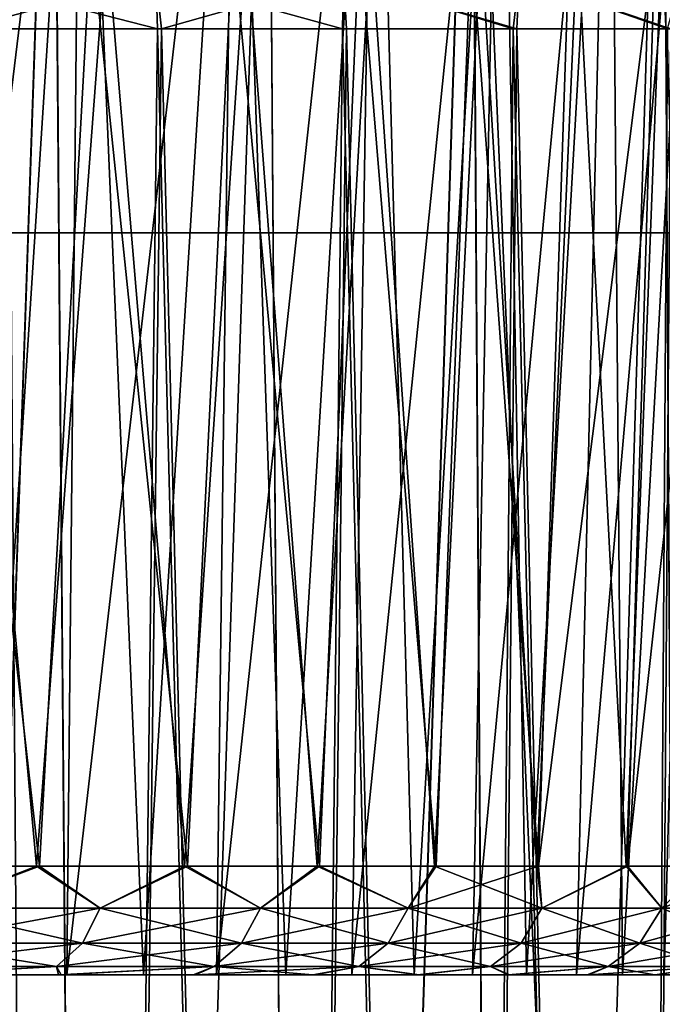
# Model space of a CAD drawing. Header units: millimetres. Extents: x -44.7 to 52.5, y -25.6 to 0.
# Tile 299 of 440: x 10.6 to 13.5, y -6.6 to -2.3. Entities that reach past the tile are written whole.
import ezdxf

# ---------------------------------------------------------------- set-up
doc = ezdxf.new("R2010")
doc.units = ezdxf.units.MM
doc.header["$LTSCALE"] = 65.185185
for name, color, linetype in [('129', 7, 'CONTINUOUS'), ('131', 7, 'CONTINUOUS'), ('132', 7, 'CONTINUOUS'), ('133', 7, 'CONTINUOUS'), ('134', 7, 'CONTINUOUS'), ('181', 7, 'CONTINUOUS'), ('182', 7, 'CONTINUOUS'), ('364', 7, 'CONTINUOUS'), ('379', 7, 'CONTINUOUS'), ('50', 7, 'CONTINUOUS'), ('51', 7, 'CONTINUOUS'), ('55', 7, 'CONTINUOUS'), ('551', 7, 'CONTINUOUS'), ('556', 7, 'CONTINUOUS'), ('61', 7, 'CONTINUOUS'), ('67', 7, 'CONTINUOUS'), ('74', 7, 'CONTINUOUS')]:
    doc.layers.add(name, color=color, linetype=linetype)

msp = doc.modelspace()

# ---------------------------------------------------------------- linework, layer by layer
at = {"layer": '129', "linetype": 'Continuous'}
for points in [[(9.7282, -6.5, 10.4806), (10.1133, -6.5, 10.1099), (10.8013, -6.5, 10.1424), (9.7282, -6.5, 10.4806)], [(10.1291, -6.5, 10.8138), (9.7282, -6.5, 10.4806), (10.8013, -6.5, 10.1424), (10.1291, -6.5, 10.8138)], [(10.1133, -6.5, -10.1099), (9.7282, -6.5, -10.4806), (10.8134, -6.5, -10.1296), (10.1133, -6.5, -10.1099)], [(10.8134, -6.5, -10.1296), (9.7282, -6.5, -10.4806), (10.143, -6.5, -10.8009), (10.8134, -6.5, -10.1296)], [(10.1133, -6.5, 10.1099), (10.4833, -6.5, 9.7259), (10.8013, -6.5, 10.1424), (10.1133, -6.5, 10.1099)], [(10.4833, -6.5, -9.7259), (10.1133, -6.5, -10.1099), (11.4117, -6.5, -9.4513), (10.4833, -6.5, -9.7259)], [(11.4117, -6.5, -9.4513), (10.1133, -6.5, -10.1099), (10.8134, -6.5, -10.1296), (11.4117, -6.5, -9.4513)], [(10.4833, -6.5, 9.7259), (10.8391, -6.5, 9.3277), (11.4014, -6.5, 9.4638), (10.4833, -6.5, 9.7259)], [(10.8013, -6.5, 10.1424), (10.4833, -6.5, 9.7259), (11.4014, -6.5, 9.4638), (10.8013, -6.5, 10.1424)], [(10.8391, -6.5, -9.3277), (10.4833, -6.5, -9.7259), (11.4117, -6.5, -9.4513), (10.8391, -6.5, -9.3277)], [(10.8391, -6.5, 9.3277), (11.1798, -6.5, 8.9164), (11.4014, -6.5, 9.4638), (10.8391, -6.5, 9.3277)], [(11.1798, -6.5, -8.9164), (10.8391, -6.5, -9.3277), (11.9416, -6.5, -8.7705), (11.1798, -6.5, -8.9164)], [(11.9416, -6.5, -8.7705), (10.8391, -6.5, -9.3277), (11.4117, -6.5, -9.4513), (11.9416, -6.5, -8.7705)], [(11.1798, -6.5, 8.9164), (11.5046, -6.5, 8.4933), (11.9329, -6.5, 8.7824), (11.1798, -6.5, 8.9164)], [(11.4014, -6.5, 9.4638), (11.1798, -6.5, 8.9164), (11.9329, -6.5, 8.7824), (11.4014, -6.5, 9.4638)], [(11.5046, -6.5, -8.4933), (11.1798, -6.5, -8.9164), (11.9416, -6.5, -8.7705), (11.5046, -6.5, -8.4933)], [(11.5046, -6.5, 8.4933), (11.8134, -6.5, 8.0578), (12.3989, -6.5, 8.1141), (11.5046, -6.5, 8.4933)], [(11.9329, -6.5, 8.7824), (11.5046, -6.5, 8.4933), (12.3989, -6.5, 8.1141), (11.9329, -6.5, 8.7824)], [(11.8134, -6.5, -8.0578), (11.5046, -6.5, -8.4933), (12.4062, -6.5, -8.103), (11.8134, -6.5, -8.0578)], [(12.4062, -6.5, -8.103), (11.5046, -6.5, -8.4933), (11.9416, -6.5, -8.7705), (12.4062, -6.5, -8.103)], [(11.8134, -6.5, 8.0578), (12.1072, -6.5, 7.6088), (12.3989, -6.5, 8.1141), (11.8134, -6.5, 8.0578)], [(12.1072, -6.5, -7.6088), (11.8134, -6.5, -8.0578), (12.8087, -6.5, -7.4473), (12.1072, -6.5, -7.6088)], [(12.8087, -6.5, -7.4473), (11.8134, -6.5, -8.0578), (12.4062, -6.5, -8.103), (12.8087, -6.5, -7.4473)], [(12.1072, -6.5, 7.6088), (12.3845, -6.5, 7.1487), (12.8027, -6.5, 7.4575), (12.1072, -6.5, 7.6088)], [(12.3989, -6.5, 8.1141), (12.1072, -6.5, 7.6088), (12.8027, -6.5, 7.4575), (12.3989, -6.5, 8.1141)], [(12.3845, -6.5, -7.1487), (12.1072, -6.5, -7.6088), (12.8087, -6.5, -7.4473), (12.3845, -6.5, -7.1487)], [(12.3845, -6.5, 7.1487), (12.6438, -6.5, 6.6799), (13.1547, -6.5, 6.8213), (12.3845, -6.5, 7.1487)], [(12.8027, -6.5, 7.4575), (12.3845, -6.5, 7.1487), (13.1547, -6.5, 6.8213), (12.8027, -6.5, 7.4575)], [(12.6438, -6.5, -6.6799), (12.3845, -6.5, -7.1487), (13.1595, -6.5, -6.812), (12.6438, -6.5, -6.6799)], [(13.1595, -6.5, -6.812), (12.3845, -6.5, -7.1487), (12.8087, -6.5, -7.4473), (13.1595, -6.5, -6.812)], [(12.6438, -6.5, 6.6799), (12.8842, -6.5, 6.2038), (13.4549, -6.5, 6.2043), (12.6438, -6.5, 6.6799)], [(13.1547, -6.5, 6.8213), (12.6438, -6.5, 6.6799), (13.4549, -6.5, 6.2043), (13.1547, -6.5, 6.8213)], [(12.8842, -6.5, -6.2038), (12.6438, -6.5, -6.6799), (13.4588, -6.5, -6.196), (12.8842, -6.5, -6.2038)], [(13.4588, -6.5, -6.196), (12.6438, -6.5, -6.6799), (13.1595, -6.5, -6.812), (13.4588, -6.5, -6.196)], [(12.8842, -6.5, 6.2038), (13.1069, -6.5, 5.7183), (13.4549, -6.5, 6.2043), (12.8842, -6.5, 6.2038)], [(13.1069, -6.5, -5.7183), (12.8842, -6.5, -6.2038), (13.4588, -6.5, -6.196), (13.1069, -6.5, -5.7183)], [(13.1069, -6.5, 5.7183), (13.3115, -6.5, 5.2244), (13.7149, -6.5, 5.6102), (13.1069, -6.5, 5.7183)], [(13.4549, -6.5, 6.2043), (13.1069, -6.5, 5.7183), (13.7149, -6.5, 5.6102), (13.4549, -6.5, 6.2043)], [(13.3115, -6.5, -5.2244), (13.1069, -6.5, -5.7183), (13.7179, -6.5, -5.6029), (13.3115, -6.5, -5.2244)], [(13.7179, -6.5, -5.6029), (13.1069, -6.5, -5.7183), (13.4588, -6.5, -6.196), (13.7179, -6.5, -5.6029)], [(13.3115, -6.5, 5.2244), (13.4973, -6.5, 4.7237), (13.9337, -6.5, 5.0384), (13.3115, -6.5, 5.2244)], [(13.7149, -6.5, 5.6102), (13.3115, -6.5, 5.2244), (13.9337, -6.5, 5.0384), (13.7149, -6.5, 5.6102)], [(13.4973, -6.5, -4.7237), (13.3115, -6.5, -5.2244), (13.9361, -6.5, -5.032), (13.4973, -6.5, -4.7237)], [(13.9361, -6.5, -5.032), (13.3115, -6.5, -5.2244), (13.7179, -6.5, -5.6029), (13.9361, -6.5, -5.032)]]:
    msp.add_3dface(points, dxfattribs=at)
at = {"layer": '131', "linetype": 'Continuous'}
for points in [[(10.1642, 0, 10.5373), (10.9046, 0, 9.7693), (10.1133, -6.5, 10.1099), (10.1642, 0, 10.5373)], [(10.1133, -6.5, 10.1099), (10.9046, 0, 9.7693), (10.4833, -6.5, 9.7259), (10.1133, -6.5, 10.1099)], [(10.4833, -6.5, 9.7259), (10.9046, 0, 9.7693), (10.8391, -6.5, 9.3277), (10.4833, -6.5, 9.7259)], [(10.9046, 0, 9.7693), (11.5877, 0, 8.9485), (10.8391, -6.5, 9.3277), (10.9046, 0, 9.7693)], [(10.8391, -6.5, 9.3277), (11.5877, 0, 8.9485), (11.1798, -6.5, 8.9164), (10.8391, -6.5, 9.3277)], [(11.1798, -6.5, 8.9164), (11.5877, 0, 8.9485), (11.5046, -6.5, 8.4933), (11.1798, -6.5, 8.9164)], [(11.5877, 0, 8.9485), (12.2088, 0, 8.0798), (11.5046, -6.5, 8.4933), (11.5877, 0, 8.9485)], [(11.5046, -6.5, 8.4933), (12.2088, 0, 8.0798), (11.8134, -6.5, 8.0578), (11.5046, -6.5, 8.4933)], [(11.8134, -6.5, 8.0578), (12.2088, 0, 8.0798), (12.1072, -6.5, 7.6088), (11.8134, -6.5, 8.0578)], [(12.2088, 0, 8.0798), (12.7682, 0, 7.1633), (12.1072, -6.5, 7.6088), (12.2088, 0, 8.0798)], [(12.1072, -6.5, 7.6088), (12.7682, 0, 7.1633), (12.3845, -6.5, 7.1487), (12.1072, -6.5, 7.6088)], [(12.3845, -6.5, 7.1487), (12.7682, 0, 7.1633), (12.6438, -6.5, 6.6799), (12.3845, -6.5, 7.1487)], [(12.7682, 0, 7.1633), (13.2567, 0, 6.2136), (12.6438, -6.5, 6.6799), (12.7682, 0, 7.1633)], [(12.6438, -6.5, 6.6799), (13.2567, 0, 6.2136), (12.8842, -6.5, 6.2038), (12.6438, -6.5, 6.6799)], [(12.8842, -6.5, 6.2038), (13.2567, 0, 6.2136), (13.1069, -6.5, 5.7183), (12.8842, -6.5, 6.2038)], [(13.2567, 0, 6.2136), (13.6747, 0, 5.2299), (13.1069, -6.5, 5.7183), (13.2567, 0, 6.2136)], [(13.1069, -6.5, 5.7183), (13.6747, 0, 5.2299), (13.3115, -6.5, 5.2244), (13.1069, -6.5, 5.7183)], [(13.3115, -6.5, 5.2244), (13.6747, 0, 5.2299), (13.4973, -6.5, 4.7237), (13.3115, -6.5, 5.2244)]]:
    msp.add_3dface(points, dxfattribs=at)
at = {"layer": '132', "linetype": 'Continuous'}
for points in [[(10.9046, 0, -9.7693), (10.1642, 0, -10.5373), (10.4833, -6.5, -9.7259), (10.9046, 0, -9.7693)], [(10.9046, 0, -9.7693), (10.4833, -6.5, -9.7259), (10.8391, -6.5, -9.3277), (10.9046, 0, -9.7693)], [(10.9046, 0, -9.7693), (10.8391, -6.5, -9.3277), (11.1798, -6.5, -8.9164), (10.9046, 0, -9.7693)], [(11.5877, 0, -8.9485), (10.9046, 0, -9.7693), (11.1798, -6.5, -8.9164), (11.5877, 0, -8.9485)], [(11.5877, 0, -8.9485), (11.1798, -6.5, -8.9164), (11.5046, -6.5, -8.4933), (11.5877, 0, -8.9485)], [(11.5877, 0, -8.9485), (11.5046, -6.5, -8.4933), (11.8134, -6.5, -8.0578), (11.5877, 0, -8.9485)], [(12.2088, 0, -8.0798), (11.5877, 0, -8.9485), (11.8134, -6.5, -8.0578), (12.2088, 0, -8.0798)], [(12.2088, 0, -8.0798), (11.8134, -6.5, -8.0578), (12.1072, -6.5, -7.6088), (12.2088, 0, -8.0798)], [(12.2088, 0, -8.0798), (12.1072, -6.5, -7.6088), (12.3845, -6.5, -7.1487), (12.2088, 0, -8.0798)], [(12.7682, 0, -7.1633), (12.2088, 0, -8.0798), (12.3845, -6.5, -7.1487), (12.7682, 0, -7.1633)], [(12.7682, 0, -7.1633), (12.3845, -6.5, -7.1487), (12.6438, -6.5, -6.6799), (12.7682, 0, -7.1633)], [(12.7682, 0, -7.1633), (12.6438, -6.5, -6.6799), (12.8842, -6.5, -6.2038), (12.7682, 0, -7.1633)], [(13.2567, 0, -6.2136), (12.7682, 0, -7.1633), (12.8842, -6.5, -6.2038), (13.2567, 0, -6.2136)], [(13.2567, 0, -6.2136), (12.8842, -6.5, -6.2038), (13.1069, -6.5, -5.7183), (13.2567, 0, -6.2136)], [(13.2567, 0, -6.2136), (13.1069, -6.5, -5.7183), (13.3115, -6.5, -5.2244), (13.2567, 0, -6.2136)], [(13.6747, 0, -5.2299), (13.2567, 0, -6.2136), (13.3115, -6.5, -5.2244), (13.6747, 0, -5.2299)], [(13.6747, 0, -5.2299), (13.3115, -6.5, -5.2244), (13.4973, -6.5, -4.7237), (13.6747, 0, -5.2299)]]:
    msp.add_3dface(points, dxfattribs=at)
at = {"layer": '133', "linetype": 'Continuous'}
for points in [[(10.7033, -6.0174, 10.9566), (10.3244, -1.8826, 11.509), (9.971, -6.0174, 11.6269), (10.7033, -6.0174, 10.9566)], [(11.0152, -1.8826, 10.8497), (10.3244, -1.8826, 11.509), (10.7033, -6.0174, 10.9566), (11.0152, -1.8826, 10.8497)], [(11.363, -6.0174, 10.2707), (11.0152, -1.8826, 10.8497), (10.7033, -6.0174, 10.9566), (11.363, -6.0174, 10.2707)], [(11.6374, -1.8826, 10.1794), (11.0152, -1.8826, 10.8497), (11.363, -6.0174, 10.2707), (11.6374, -1.8826, 10.1794)], [(11.9527, -6.0174, 9.5781), (11.6374, -1.8826, 10.1794), (11.363, -6.0174, 10.2707), (11.9527, -6.0174, 9.5781)], [(12.1913, -1.8826, 9.509), (11.6374, -1.8826, 10.1794), (11.9527, -6.0174, 9.5781), (12.1913, -1.8826, 9.509)], [(12.4741, -6.0174, 8.8884), (12.1913, -1.8826, 9.509), (11.9527, -6.0174, 9.5781), (12.4741, -6.0174, 8.8884)], [(12.6812, -1.8826, 8.8452), (12.1913, -1.8826, 9.509), (12.4741, -6.0174, 8.8884), (12.6812, -1.8826, 8.8452)], [(12.9301, -6.0174, 8.2109), (12.6812, -1.8826, 8.8452), (12.4741, -6.0174, 8.8884), (12.9301, -6.0174, 8.2109)], [(13.1117, -1.8826, 8.1935), (12.6812, -1.8826, 8.8452), (12.9301, -6.0174, 8.2109), (13.1117, -1.8826, 8.1935)], [(13.3277, -6.0174, 7.5484), (13.1117, -1.8826, 8.1935), (12.9301, -6.0174, 8.2109), (13.3277, -6.0174, 7.5484)], [(13.4868, -1.8826, 7.5601), (13.1117, -1.8826, 8.1935), (13.3277, -6.0174, 7.5484), (13.4868, -1.8826, 7.5601)], [(13.672, -6.0174, 6.9052), (13.4868, -1.8826, 7.5601), (13.3277, -6.0174, 7.5484), (13.672, -6.0174, 6.9052)], [(13.8136, -1.8826, 6.9452), (13.4868, -1.8826, 7.5601), (13.672, -6.0174, 6.9052), (13.8136, -1.8826, 6.9452)]]:
    msp.add_3dface(points, dxfattribs=at)
at = {"layer": '134', "linetype": 'Continuous'}
for points in [[(9.9866, -6.0174, -11.6135), (10.2464, -1.8826, -11.5785), (10.717, -6.0174, -10.9431), (9.9866, -6.0174, -11.6135)], [(10.2464, -1.8826, -11.5785), (10.9465, -1.8826, -10.919), (10.717, -6.0174, -10.9431), (10.2464, -1.8826, -11.5785)], [(10.717, -6.0174, -10.9431), (10.9465, -1.8826, -10.919), (11.375, -6.0174, -10.2574), (10.717, -6.0174, -10.9431)], [(10.9465, -1.8826, -10.919), (11.5778, -1.8826, -10.2471), (11.375, -6.0174, -10.2574), (10.9465, -1.8826, -10.919)], [(11.375, -6.0174, -10.2574), (11.5778, -1.8826, -10.2471), (11.9629, -6.0174, -9.5653), (11.375, -6.0174, -10.2574)], [(11.5778, -1.8826, -10.2471), (12.1404, -1.8826, -9.574), (11.9629, -6.0174, -9.5653), (11.5778, -1.8826, -10.2471)], [(11.9629, -6.0174, -9.5653), (12.1404, -1.8826, -9.574), (12.4827, -6.0174, -8.8762), (11.9629, -6.0174, -9.5653)], [(12.1404, -1.8826, -9.574), (12.6383, -1.8826, -8.9064), (12.4827, -6.0174, -8.8762), (12.1404, -1.8826, -9.574)], [(12.4827, -6.0174, -8.8762), (12.6383, -1.8826, -8.9064), (12.9373, -6.0174, -8.1996), (12.4827, -6.0174, -8.8762)], [(12.6383, -1.8826, -8.9064), (13.076, -1.8826, -8.2504), (12.9373, -6.0174, -8.1996), (12.6383, -1.8826, -8.9064)], [(13.076, -1.8826, -8.2504), (13.4575, -1.8826, -7.6123), (12.9373, -6.0174, -8.1996), (13.076, -1.8826, -8.2504)], [(12.9373, -6.0174, -8.1996), (13.4575, -1.8826, -7.6123), (13.3335, -6.0174, -7.5381), (12.9373, -6.0174, -8.1996)], [(13.4575, -1.8826, -7.6123), (13.7897, -1.8826, -6.9924), (13.3335, -6.0174, -7.5381), (13.4575, -1.8826, -7.6123)], [(13.3335, -6.0174, -7.5381), (13.7897, -1.8826, -6.9924), (13.6768, -6.0174, -6.8958), (13.3335, -6.0174, -7.5381)]]:
    msp.add_3dface(points, dxfattribs=at)
at = {"layer": '181', "linetype": 'Continuous'}
for points in [[(10.7033, -6.0174, 10.9566), (9.971, -6.0174, 11.6269), (10.2203, -6.2034, 11.3507), (10.7033, -6.0174, 10.9566)], [(10.9871, -6.2034, 10.6102), (10.7033, -6.0174, 10.9566), (10.2203, -6.2034, 11.3507), (10.9871, -6.2034, 10.6102)], [(11.363, -6.0174, 10.2707), (10.7033, -6.0174, 10.9566), (10.9871, -6.2034, 10.6102), (11.363, -6.0174, 10.2707)], [(11.7005, -6.2034, 9.8179), (11.363, -6.0174, 10.2707), (10.9871, -6.2034, 10.6102), (11.7005, -6.2034, 9.8179)], [(11.9527, -6.0174, 9.5781), (11.363, -6.0174, 10.2707), (11.7005, -6.2034, 9.8179), (11.9527, -6.0174, 9.5781)], [(12.3569, -6.2034, 8.9778), (11.9527, -6.0174, 9.5781), (11.7005, -6.2034, 9.8179), (12.3569, -6.2034, 8.9778)], [(12.4741, -6.0174, 8.8884), (11.9527, -6.0174, 9.5781), (12.3569, -6.2034, 8.9778), (12.4741, -6.0174, 8.8884)], [(12.953, -6.2034, 8.0939), (12.4741, -6.0174, 8.8884), (12.3569, -6.2034, 8.9778), (12.953, -6.2034, 8.0939)], [(12.9301, -6.0174, 8.2109), (12.4741, -6.0174, 8.8884), (12.953, -6.2034, 8.0939), (12.9301, -6.0174, 8.2109)], [(13.3277, -6.0174, 7.5484), (12.9301, -6.0174, 8.2109), (12.953, -6.2034, 8.0939), (13.3277, -6.0174, 7.5484)], [(13.4861, -6.2034, 7.1707), (13.3277, -6.0174, 7.5484), (12.953, -6.2034, 8.0939), (13.4861, -6.2034, 7.1707)], [(13.672, -6.0174, 6.9052), (13.3277, -6.0174, 7.5484), (13.4861, -6.2034, 7.1707), (13.672, -6.0174, 6.9052)], [(13.9534, -6.2034, 6.2125), (13.672, -6.0174, 6.9052), (13.4861, -6.2034, 7.1707), (13.9534, -6.2034, 6.2125)], [(10.9083, -6.3598, 10.534), (10.2203, -6.2034, 11.3507), (10.1469, -6.3598, 11.2693), (10.9083, -6.3598, 10.534)], [(10.9871, -6.2034, 10.6102), (10.2203, -6.2034, 11.3507), (10.9083, -6.3598, 10.534), (10.9871, -6.2034, 10.6102)], [(11.6166, -6.3598, 9.7475), (10.9871, -6.2034, 10.6102), (10.9083, -6.3598, 10.534), (11.6166, -6.3598, 9.7475)], [(11.7005, -6.2034, 9.8179), (10.9871, -6.2034, 10.6102), (11.6166, -6.3598, 9.7475), (11.7005, -6.2034, 9.8179)], [(12.2682, -6.3598, 8.9134), (11.7005, -6.2034, 9.8179), (11.6166, -6.3598, 9.7475), (12.2682, -6.3598, 8.9134)], [(12.3569, -6.2034, 8.9778), (11.7005, -6.2034, 9.8179), (12.2682, -6.3598, 8.9134), (12.3569, -6.2034, 8.9778)], [(12.8601, -6.3598, 8.0359), (12.3569, -6.2034, 8.9778), (12.2682, -6.3598, 8.9134), (12.8601, -6.3598, 8.0359)], [(12.953, -6.2034, 8.0939), (12.3569, -6.2034, 8.9778), (12.8601, -6.3598, 8.0359), (12.953, -6.2034, 8.0939)], [(13.3893, -6.3598, 7.1192), (12.953, -6.2034, 8.0939), (12.8601, -6.3598, 8.0359), (13.3893, -6.3598, 7.1192)], [(13.4861, -6.2034, 7.1707), (12.953, -6.2034, 8.0939), (13.3893, -6.3598, 7.1192), (13.4861, -6.2034, 7.1707)], [(13.8533, -6.3598, 6.1679), (13.4861, -6.2034, 7.1707), (13.3893, -6.3598, 7.1192), (13.8533, -6.3598, 6.1679)], [(13.9534, -6.2034, 6.2125), (13.4861, -6.2034, 7.1707), (13.8533, -6.3598, 6.1679), (13.9534, -6.2034, 6.2125)], [(10.793, -6.4637, 10.4227), (10.1469, -6.3598, 11.2693), (10.0397, -6.4637, 11.1502), (10.793, -6.4637, 10.4227)], [(10.9083, -6.3598, 10.534), (10.1469, -6.3598, 11.2693), (10.793, -6.4637, 10.4227), (10.9083, -6.3598, 10.534)], [(11.4938, -6.4637, 9.6445), (10.9083, -6.3598, 10.534), (10.793, -6.4637, 10.4227), (11.4938, -6.4637, 9.6445)], [(11.6166, -6.3598, 9.7475), (10.9083, -6.3598, 10.534), (11.4938, -6.4637, 9.6445), (11.6166, -6.3598, 9.7475)], [(12.1386, -6.4637, 8.8192), (11.6166, -6.3598, 9.7475), (11.4938, -6.4637, 9.6445), (12.1386, -6.4637, 8.8192)], [(12.2682, -6.3598, 8.9134), (11.6166, -6.3598, 9.7475), (12.1386, -6.4637, 8.8192), (12.2682, -6.3598, 8.9134)], [(12.7242, -6.4637, 7.951), (12.2682, -6.3598, 8.9134), (12.1386, -6.4637, 8.8192), (12.7242, -6.4637, 7.951)], [(12.8601, -6.3598, 8.0359), (12.2682, -6.3598, 8.9134), (12.7242, -6.4637, 7.951), (12.8601, -6.3598, 8.0359)], [(13.2478, -6.4637, 7.044), (12.8601, -6.3598, 8.0359), (12.7242, -6.4637, 7.951), (13.2478, -6.4637, 7.044)], [(13.3893, -6.3598, 7.1192), (12.8601, -6.3598, 8.0359), (13.2478, -6.4637, 7.044), (13.3893, -6.3598, 7.1192)], [(13.7069, -6.4637, 6.1027), (13.3893, -6.3598, 7.1192), (13.2478, -6.4637, 7.044), (13.7069, -6.4637, 6.1027)], [(13.8533, -6.3598, 6.1679), (13.3893, -6.3598, 7.1192), (13.7069, -6.4637, 6.1027), (13.8533, -6.3598, 6.1679)], [(10.1291, -6.5, 10.8138), (10.793, -6.4637, 10.4227), (10.0397, -6.4637, 11.1502), (10.1291, -6.5, 10.8138)], [(10.1291, -6.5, 10.8138), (10.8013, -6.5, 10.1424), (10.793, -6.4637, 10.4227), (10.1291, -6.5, 10.8138)], [(10.8013, -6.5, 10.1424), (11.4938, -6.4637, 9.6445), (10.793, -6.4637, 10.4227), (10.8013, -6.5, 10.1424)], [(10.8013, -6.5, 10.1424), (11.4014, -6.5, 9.4638), (11.4938, -6.4637, 9.6445), (10.8013, -6.5, 10.1424)], [(11.4014, -6.5, 9.4638), (11.9329, -6.5, 8.7824), (11.4938, -6.4637, 9.6445), (11.4014, -6.5, 9.4638)], [(11.9329, -6.5, 8.7824), (12.1386, -6.4637, 8.8192), (11.4938, -6.4637, 9.6445), (11.9329, -6.5, 8.7824)], [(11.9329, -6.5, 8.7824), (12.3989, -6.5, 8.1141), (12.1386, -6.4637, 8.8192), (11.9329, -6.5, 8.7824)], [(12.3989, -6.5, 8.1141), (12.7242, -6.4637, 7.951), (12.1386, -6.4637, 8.8192), (12.3989, -6.5, 8.1141)], [(12.3989, -6.5, 8.1141), (12.8027, -6.5, 7.4575), (12.7242, -6.4637, 7.951), (12.3989, -6.5, 8.1141)], [(12.8027, -6.5, 7.4575), (13.2478, -6.4637, 7.044), (12.7242, -6.4637, 7.951), (12.8027, -6.5, 7.4575)], [(12.8027, -6.5, 7.4575), (13.1547, -6.5, 6.8213), (13.2478, -6.4637, 7.044), (12.8027, -6.5, 7.4575)], [(13.1547, -6.5, 6.8213), (13.4549, -6.5, 6.2043), (13.2478, -6.4637, 7.044), (13.1547, -6.5, 6.8213)], [(13.4549, -6.5, 6.2043), (13.7069, -6.4637, 6.1027), (13.2478, -6.4637, 7.044), (13.4549, -6.5, 6.2043)], [(13.4549, -6.5, 6.2043), (13.7149, -6.5, 5.6102), (13.7069, -6.4637, 6.1027), (13.4549, -6.5, 6.2043)]]:
    msp.add_3dface(points, dxfattribs=at)
at = {"layer": '182', "linetype": 'Continuous'}
for points in [[(9.9866, -6.0174, -11.6135), (10.717, -6.0174, -10.9431), (10.2203, -6.2034, -11.3507), (9.9866, -6.0174, -11.6135)], [(10.2203, -6.2034, -11.3507), (10.717, -6.0174, -10.9431), (10.9871, -6.2034, -10.6102), (10.2203, -6.2034, -11.3507)], [(10.717, -6.0174, -10.9431), (11.375, -6.0174, -10.2574), (10.9871, -6.2034, -10.6102), (10.717, -6.0174, -10.9431)], [(10.9871, -6.2034, -10.6102), (11.375, -6.0174, -10.2574), (11.7005, -6.2034, -9.8179), (10.9871, -6.2034, -10.6102)], [(11.375, -6.0174, -10.2574), (11.9629, -6.0174, -9.5653), (11.7005, -6.2034, -9.8179), (11.375, -6.0174, -10.2574)], [(11.7005, -6.2034, -9.8179), (11.9629, -6.0174, -9.5653), (12.3569, -6.2034, -8.9778), (11.7005, -6.2034, -9.8179)], [(11.9629, -6.0174, -9.5653), (12.4827, -6.0174, -8.8762), (12.3569, -6.2034, -8.9778), (11.9629, -6.0174, -9.5653)], [(12.4827, -6.0174, -8.8762), (12.9373, -6.0174, -8.1996), (12.3569, -6.2034, -8.9778), (12.4827, -6.0174, -8.8762)], [(12.3569, -6.2034, -8.9778), (12.9373, -6.0174, -8.1996), (12.953, -6.2034, -8.0939), (12.3569, -6.2034, -8.9778)], [(12.9373, -6.0174, -8.1996), (13.3335, -6.0174, -7.5381), (12.953, -6.2034, -8.0939), (12.9373, -6.0174, -8.1996)], [(12.953, -6.2034, -8.0939), (13.3335, -6.0174, -7.5381), (13.4861, -6.2034, -7.1707), (12.953, -6.2034, -8.0939)], [(13.3335, -6.0174, -7.5381), (13.6768, -6.0174, -6.8958), (13.4861, -6.2034, -7.1707), (13.3335, -6.0174, -7.5381)], [(13.6768, -6.0174, -6.8958), (13.9725, -6.0174, -6.2749), (13.4861, -6.2034, -7.1707), (13.6768, -6.0174, -6.8958)], [(13.4861, -6.2034, -7.1707), (13.9725, -6.0174, -6.2749), (13.9534, -6.2034, -6.2125), (13.4861, -6.2034, -7.1707)], [(10.2203, -6.2034, -11.3507), (10.9871, -6.2034, -10.6102), (10.1469, -6.3598, -11.2693), (10.2203, -6.2034, -11.3507)], [(10.1469, -6.3598, -11.2693), (10.9871, -6.2034, -10.6102), (10.9083, -6.3598, -10.534), (10.1469, -6.3598, -11.2693)], [(10.9871, -6.2034, -10.6102), (11.7005, -6.2034, -9.8179), (10.9083, -6.3598, -10.534), (10.9871, -6.2034, -10.6102)], [(10.9083, -6.3598, -10.534), (11.7005, -6.2034, -9.8179), (11.6166, -6.3598, -9.7475), (10.9083, -6.3598, -10.534)], [(11.7005, -6.2034, -9.8179), (12.3569, -6.2034, -8.9778), (11.6166, -6.3598, -9.7475), (11.7005, -6.2034, -9.8179)], [(11.6166, -6.3598, -9.7475), (12.3569, -6.2034, -8.9778), (12.2682, -6.3598, -8.9134), (11.6166, -6.3598, -9.7475)], [(12.3569, -6.2034, -8.9778), (12.953, -6.2034, -8.0939), (12.2682, -6.3598, -8.9134), (12.3569, -6.2034, -8.9778)], [(12.2682, -6.3598, -8.9134), (12.953, -6.2034, -8.0939), (12.8601, -6.3598, -8.0359), (12.2682, -6.3598, -8.9134)], [(12.953, -6.2034, -8.0939), (13.4861, -6.2034, -7.1707), (12.8601, -6.3598, -8.0359), (12.953, -6.2034, -8.0939)], [(12.8601, -6.3598, -8.0359), (13.4861, -6.2034, -7.1707), (13.3893, -6.3598, -7.1192), (12.8601, -6.3598, -8.0359)], [(13.4861, -6.2034, -7.1707), (13.9534, -6.2034, -6.2125), (13.3893, -6.3598, -7.1192), (13.4861, -6.2034, -7.1707)], [(13.3893, -6.3598, -7.1192), (13.9534, -6.2034, -6.2125), (13.8533, -6.3598, -6.1679), (13.3893, -6.3598, -7.1192)], [(10.1469, -6.3598, -11.2693), (10.9083, -6.3598, -10.534), (10.0397, -6.4637, -11.1502), (10.1469, -6.3598, -11.2693)], [(10.0397, -6.4637, -11.1502), (10.9083, -6.3598, -10.534), (10.793, -6.4637, -10.4227), (10.0397, -6.4637, -11.1502)], [(10.9083, -6.3598, -10.534), (11.6166, -6.3598, -9.7475), (10.793, -6.4637, -10.4227), (10.9083, -6.3598, -10.534)], [(10.793, -6.4637, -10.4227), (11.6166, -6.3598, -9.7475), (11.4938, -6.4637, -9.6445), (10.793, -6.4637, -10.4227)], [(11.6166, -6.3598, -9.7475), (12.2682, -6.3598, -8.9134), (11.4938, -6.4637, -9.6445), (11.6166, -6.3598, -9.7475)], [(11.4938, -6.4637, -9.6445), (12.2682, -6.3598, -8.9134), (12.1386, -6.4637, -8.8192), (11.4938, -6.4637, -9.6445)], [(12.2682, -6.3598, -8.9134), (12.8601, -6.3598, -8.0359), (12.1386, -6.4637, -8.8192), (12.2682, -6.3598, -8.9134)], [(12.1386, -6.4637, -8.8192), (12.8601, -6.3598, -8.0359), (12.7242, -6.4637, -7.951), (12.1386, -6.4637, -8.8192)], [(12.8601, -6.3598, -8.0359), (13.3893, -6.3598, -7.1192), (12.7242, -6.4637, -7.951), (12.8601, -6.3598, -8.0359)], [(12.7242, -6.4637, -7.951), (13.3893, -6.3598, -7.1192), (13.2478, -6.4637, -7.044), (12.7242, -6.4637, -7.951)], [(13.3893, -6.3598, -7.1192), (13.8533, -6.3598, -6.1679), (13.2478, -6.4637, -7.044), (13.3893, -6.3598, -7.1192)], [(13.2478, -6.4637, -7.044), (13.8533, -6.3598, -6.1679), (13.7069, -6.4637, -6.1027), (13.2478, -6.4637, -7.044)], [(10.143, -6.5, -10.8009), (10.0397, -6.4637, -11.1502), (10.793, -6.4637, -10.4227), (10.143, -6.5, -10.8009)], [(10.8134, -6.5, -10.1296), (10.143, -6.5, -10.8009), (10.793, -6.4637, -10.4227), (10.8134, -6.5, -10.1296)], [(10.8134, -6.5, -10.1296), (10.793, -6.4637, -10.4227), (11.4938, -6.4637, -9.6445), (10.8134, -6.5, -10.1296)], [(11.4117, -6.5, -9.4513), (10.8134, -6.5, -10.1296), (11.4938, -6.4637, -9.6445), (11.4117, -6.5, -9.4513)], [(11.9416, -6.5, -8.7705), (11.4117, -6.5, -9.4513), (12.1386, -6.4637, -8.8192), (11.9416, -6.5, -8.7705)], [(11.4117, -6.5, -9.4513), (11.4938, -6.4637, -9.6445), (12.1386, -6.4637, -8.8192), (11.4117, -6.5, -9.4513)], [(12.4062, -6.5, -8.103), (11.9416, -6.5, -8.7705), (12.1386, -6.4637, -8.8192), (12.4062, -6.5, -8.103)], [(12.4062, -6.5, -8.103), (12.1386, -6.4637, -8.8192), (12.7242, -6.4637, -7.951), (12.4062, -6.5, -8.103)], [(12.8087, -6.5, -7.4473), (12.4062, -6.5, -8.103), (12.7242, -6.4637, -7.951), (12.8087, -6.5, -7.4473)], [(12.8087, -6.5, -7.4473), (12.7242, -6.4637, -7.951), (13.2478, -6.4637, -7.044), (12.8087, -6.5, -7.4473)], [(13.1595, -6.5, -6.812), (12.8087, -6.5, -7.4473), (13.2478, -6.4637, -7.044), (13.1595, -6.5, -6.812)], [(13.4588, -6.5, -6.196), (13.1595, -6.5, -6.812), (13.7069, -6.4637, -6.1027), (13.4588, -6.5, -6.196)], [(13.1595, -6.5, -6.812), (13.2478, -6.4637, -7.044), (13.7069, -6.4637, -6.1027), (13.1595, -6.5, -6.812)], [(13.7179, -6.5, -5.6029), (13.4588, -6.5, -6.196), (13.7069, -6.4637, -6.1027), (13.7179, -6.5, -5.6029)]]:
    msp.add_3dface(points, dxfattribs=at)
at = {"layer": '364', "linetype": 'Continuous'}
for points in [[(10.3708, -2.2921, 13.5985), (10.3491, -2.0617, 13.5747), (11.2348, -2.0617, 12.8513), (10.3708, -2.2921, 13.5985)], [(11.2594, -2.2921, 12.8724), (10.3708, -2.2921, 13.5985), (11.2348, -2.0617, 12.8513), (11.2594, -2.2921, 12.8724)], [(11.2594, -2.2921, 12.8724), (11.2348, -2.0617, 12.8513), (12.0701, -2.0617, 12.0701), (11.2594, -2.2921, 12.8724)], [(12.0827, -2.2921, 12.1029), (11.2594, -2.2921, 12.8724), (12.0701, -2.0617, 12.0701), (12.0827, -2.2921, 12.1029)], [(12.8411, -2.2921, 11.2951), (12.0827, -2.2921, 12.1029), (12.0701, -2.0617, 12.0701), (12.8411, -2.2921, 11.2951)], [(12.8411, -2.2921, 11.2951), (12.0701, -2.0617, 12.0701), (12.8513, -2.0617, 11.2348), (12.8411, -2.2921, 11.2951)], [(13.5262, -2.2921, 10.4649), (12.8411, -2.2921, 11.2951), (12.8513, -2.0617, 11.2348), (13.5262, -2.2921, 10.4649)], [(13.5262, -2.2921, 10.4649), (12.8513, -2.0617, 11.2348), (13.5747, -2.0617, 10.3491), (13.5262, -2.2921, 10.4649)]]:
    msp.add_3dface(points, dxfattribs=at)
at = {"layer": '379', "linetype": 'Continuous'}
for points in [[(10.3538, -2.2921, -13.6115), (11.2419, -2.2921, -12.8877), (10.3491, -2.0617, -13.5747), (10.3538, -2.2921, -13.6115)], [(11.2419, -2.2921, -12.8877), (11.2348, -2.0617, -12.8513), (10.3491, -2.0617, -13.5747), (11.2419, -2.2921, -12.8877)], [(11.2419, -2.2921, -12.8877), (12.0655, -2.2921, -12.1201), (11.2348, -2.0617, -12.8513), (11.2419, -2.2921, -12.8877)], [(12.0655, -2.2921, -12.1201), (12.0701, -2.0617, -12.0701), (11.2348, -2.0617, -12.8513), (12.0655, -2.2921, -12.1201)], [(12.0655, -2.2921, -12.1201), (12.8246, -2.2921, -11.3138), (12.0701, -2.0617, -12.0701), (12.0655, -2.2921, -12.1201)], [(12.8246, -2.2921, -11.3138), (12.8513, -2.0617, -11.2348), (12.0701, -2.0617, -12.0701), (12.8246, -2.2921, -11.3138)], [(12.8246, -2.2921, -11.3138), (13.511, -2.2921, -10.4846), (12.8513, -2.0617, -11.2348), (12.8246, -2.2921, -11.3138)], [(13.511, -2.2921, -10.4846), (13.5747, -2.0617, -10.3491), (12.8513, -2.0617, -11.2348), (13.511, -2.2921, -10.4846)]]:
    msp.add_3dface(points, dxfattribs=at)
at = {"layer": '50', "linetype": 'Continuous'}
for points in [[(10.9717, -24.7026, 13.3725), (10.0768, -24.7026, 14.0591), (10.3708, -2.2921, 13.5985), (10.9717, -24.7026, 13.3725)], [(10.0769, -24.7026, -14.059), (10.9718, -24.7026, -13.3723), (10.3538, -2.2921, -13.6115), (10.0769, -24.7026, -14.059)], [(10.3538, -2.2921, -13.6115), (10.9718, -24.7026, -13.3723), (11.2419, -2.2921, -12.8877), (10.3538, -2.2921, -13.6115)], [(11.2594, -2.2921, 12.8724), (10.9717, -24.7026, 13.3725), (10.3708, -2.2921, 13.5985), (11.2594, -2.2921, 12.8724)], [(11.8197, -24.7026, 12.6291), (10.9717, -24.7026, 13.3725), (11.2594, -2.2921, 12.8724), (11.8197, -24.7026, 12.6291)], [(10.9718, -24.7026, -13.3723), (11.8199, -24.7026, -12.629), (11.2419, -2.2921, -12.8877), (10.9718, -24.7026, -13.3723)], [(11.2419, -2.2921, -12.8877), (11.8199, -24.7026, -12.629), (12.0655, -2.2921, -12.1201), (11.2419, -2.2921, -12.8877)], [(12.0827, -2.2921, 12.1029), (11.8197, -24.7026, 12.6291), (11.2594, -2.2921, 12.8724), (12.0827, -2.2921, 12.1029)], [(12.6173, -24.7026, 11.8323), (11.8197, -24.7026, 12.6291), (12.0827, -2.2921, 12.1029), (12.6173, -24.7026, 11.8323)], [(11.8199, -24.7026, -12.629), (12.6175, -24.7026, -11.8321), (12.0655, -2.2921, -12.1201), (11.8199, -24.7026, -12.629)], [(12.0655, -2.2921, -12.1201), (12.6175, -24.7026, -11.8321), (12.8246, -2.2921, -11.3138), (12.0655, -2.2921, -12.1201)], [(12.8411, -2.2921, 11.2951), (12.6173, -24.7026, 11.8323), (12.0827, -2.2921, 12.1029), (12.8411, -2.2921, 11.2951)], [(13.3614, -24.7026, 10.9851), (12.6173, -24.7026, 11.8323), (12.8411, -2.2921, 11.2951), (13.3614, -24.7026, 10.9851)], [(12.6175, -24.7026, -11.8321), (13.3616, -24.7026, -10.9849), (12.8246, -2.2921, -11.3138), (12.6175, -24.7026, -11.8321)], [(12.8246, -2.2921, -11.3138), (13.3616, -24.7026, -10.9849), (13.511, -2.2921, -10.4846), (12.8246, -2.2921, -11.3138)], [(13.5262, -2.2921, 10.4649), (13.3614, -24.7026, 10.9851), (12.8411, -2.2921, 11.2951), (13.5262, -2.2921, 10.4649)], [(14.0487, -24.7026, 10.0912), (13.3614, -24.7026, 10.9851), (13.5262, -2.2921, 10.4649), (14.0487, -24.7026, 10.0912)], [(13.3616, -24.7026, -10.9849), (14.0489, -24.7026, -10.091), (13.511, -2.2921, -10.4846), (13.3616, -24.7026, -10.9849)]]:
    msp.add_3dface(points, dxfattribs=at)
at = {"layer": '51', "linetype": 'Continuous'}
for points in [[(9.7757, 0, -15.6849), (10.777, 0, -15.0145), (9.9858, -22.9061, -15.789), (9.7757, 0, -15.6849)], [(10.7774, 0, 15.0142), (9.7761, 0, 15.6846), (9.9859, -22.9061, 15.7889), (10.7774, 0, 15.0142)], [(9.9858, -22.9061, -15.789), (10.777, 0, -15.0145), (10.9647, -22.9061, -15.1256), (9.9858, -22.9061, -15.789)], [(10.9651, -22.9061, 15.1253), (10.7774, 0, 15.0142), (9.9859, -22.9061, 15.7889), (10.9651, -22.9061, 15.1253)], [(10.777, 0, -15.0145), (11.7327, 0, -14.2801), (10.9647, -22.9061, -15.1256), (10.777, 0, -15.0145)], [(11.7331, 0, 14.2797), (10.7774, 0, 15.0142), (10.9651, -22.9061, 15.1253), (11.7331, 0, 14.2797)], [(10.9647, -22.9061, -15.1256), (11.7327, 0, -14.2801), (11.8997, -22.9061, -14.4016), (10.9647, -22.9061, -15.1256)], [(11.9004, -22.9061, 14.401), (11.7331, 0, 14.2797), (10.9651, -22.9061, 15.1253), (11.9004, -22.9061, 14.401)], [(11.7327, 0, -14.2801), (12.6385, 0, -13.4852), (11.8997, -22.9061, -14.4016), (11.7327, 0, -14.2801)], [(12.6388, 0, 13.4848), (11.7331, 0, 14.2797), (11.9004, -22.9061, 14.401), (12.6388, 0, 13.4848)], [(11.8997, -22.9061, -14.4016), (12.6385, 0, -13.4852), (12.7882, -22.9061, -13.6187), (11.8997, -22.9061, -14.4016)], [(12.7876, -22.9061, 13.6193), (12.6388, 0, 13.4848), (11.9004, -22.9061, 14.401), (12.7876, -22.9061, 13.6193)], [(12.6385, 0, -13.4852), (13.4904, 0, -12.6329), (12.7882, -22.9061, -13.6187), (12.6385, 0, -13.4852)], [(13.4907, 0, 12.6326), (12.6388, 0, 13.4848), (13.6237, -22.9061, 12.7829), (13.4907, 0, 12.6326)], [(13.6237, -22.9061, 12.7829), (12.6388, 0, 13.4848), (12.7876, -22.9061, 13.6193), (13.6237, -22.9061, 12.7829)], [(12.7882, -22.9061, -13.6187), (13.4904, 0, -12.6329), (13.6252, -22.9061, -12.7813), (12.7882, -22.9061, -13.6187)]]:
    msp.add_3dface(points, dxfattribs=at)
at = {"layer": '55', "linetype": 'Continuous'}
for points in [[(31.6668, -3.2, 31.9832), (33.05, 0, 32), (-7.05, 0, 32), (31.6668, -3.2, 31.9832)], [(-5.6668, -3.2, 31.9832), (31.6668, -3.2, 31.9832), (-7.05, 0, 32), (-5.6668, -3.2, 31.9832)], [(-5.741, -17.3864, 31.909), (33.25, -24.4031, 31.8722), (-5.6668, -3.2, 31.9832), (-5.741, -17.3864, 31.909)], [(31.741, -17.3864, 31.909), (31.6668, -3.2, 31.9832), (-5.6668, -3.2, 31.9832), (31.741, -17.3864, 31.909)], [(33.25, -24.4031, 31.8722), (31.741, -17.3864, 31.909), (-5.6668, -3.2, 31.9832), (33.25, -24.4031, 31.8722)]]:
    msp.add_3dface(points, dxfattribs=at)
at = {"layer": '551', "linetype": 'Continuous'}
msp.add_3dface([(10.5688, -0.5, 30.5974), (10.7371, -22.9037, 30.4801), (10.6004, -22.9046, 30.4666), (10.5688, -0.5, 30.5974)], dxfattribs=at)
at = {"layer": '556', "linetype": 'Continuous'}
for points in [[(10.7371, -22.9037, -30.4801), (10.5688, -0.5, -30.5974), (10.3505, -0.5, -30.5624), (10.7371, -22.9037, -30.4801)], [(10.7371, -22.9037, -30.4801), (10.3505, -0.5, -30.5624), (10.6004, -22.9046, -30.4666), (10.7371, -22.9037, -30.4801)]]:
    msp.add_3dface(points, dxfattribs=at)
at = {"layer": '61', "linetype": 'Continuous'}
for points in [[(33.05, 0, -32), (-5.6668, -3.2, -31.9832), (-7.05, 0, -32), (33.05, 0, -32)], [(-5.6668, -3.2, -31.9832), (33.05, 0, -32), (31.6668, -3.2, -31.9832), (-5.6668, -3.2, -31.9832)], [(-7.25, -24.4031, -31.8722), (-5.741, -17.3864, -31.909), (31.6668, -3.2, -31.9832), (-7.25, -24.4031, -31.8722)], [(31.741, -17.3864, -31.909), (-7.25, -24.4031, -31.8722), (31.6668, -3.2, -31.9832), (31.741, -17.3864, -31.909)], [(-5.741, -17.3864, -31.909), (-5.6668, -3.2, -31.9832), (31.6668, -3.2, -31.9832), (-5.741, -17.3864, -31.909)]]:
    msp.add_3dface(points, dxfattribs=at)
at = {"layer": '67', "linetype": 'Continuous'}
for points in [[(10.5688, -0.5, 30.5974), (31.65, 0, 30.6), (10.7371, -22.9037, 30.4801), (10.5688, -0.5, 30.5974)], [(10.7371, -22.9037, 30.4801), (31.65, 0, 30.6), (31.7371, -16.6367, 30.5129), (10.7371, -22.9037, 30.4801)]]:
    msp.add_3dface(points, dxfattribs=at)
at = {"layer": '74', "linetype": 'Continuous'}
for points in [[(10.7371, -22.9037, -30.4801), (31.65, 0, -30.6), (10.5688, -0.5, -30.5974), (10.7371, -22.9037, -30.4801)], [(31.65, 0, -30.6), (10.7371, -22.9037, -30.4801), (31.7371, -16.6367, -30.5129), (31.65, 0, -30.6)]]:
    msp.add_3dface(points, dxfattribs=at)

doc.saveas('drawing.dxf')
